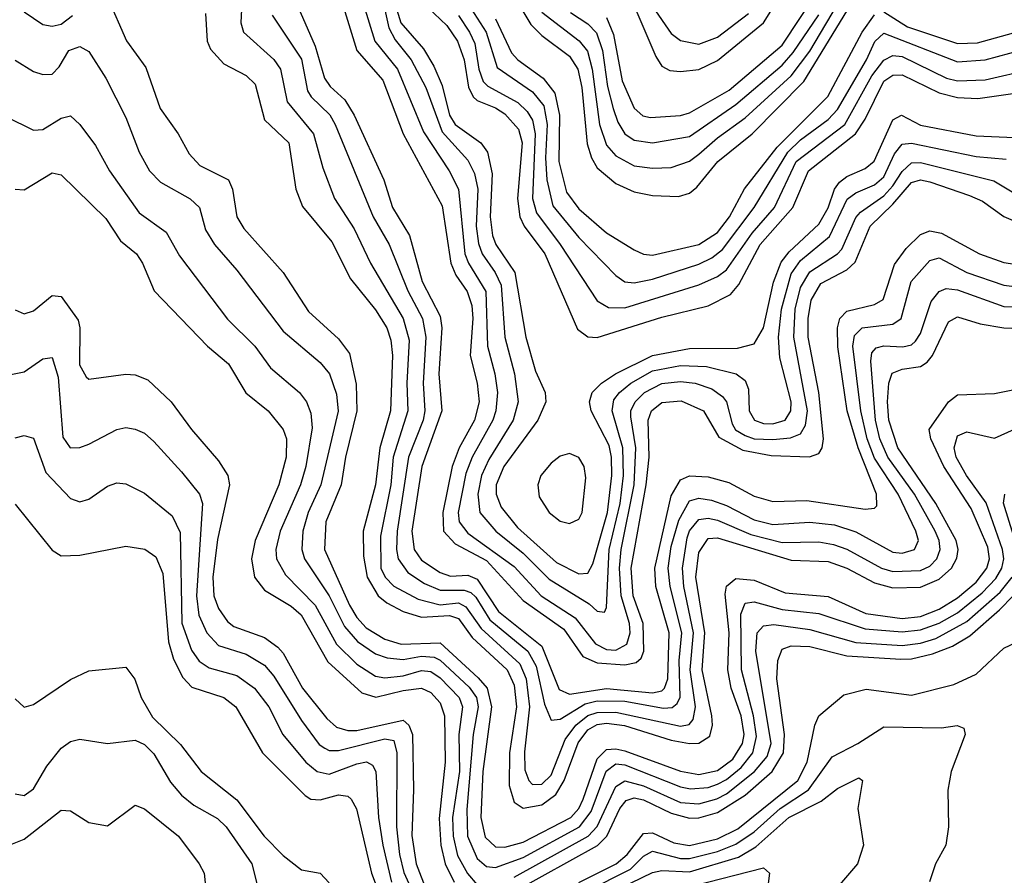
# Model space of a CAD drawing. Header units: inches. Extents: x 990535 to 1117859, y 769386 to 892122.
# Tile 977 of 1056: x 1065600 to 1067731, y 881725 to 883577. Entities that reach past the tile are written whole.
import ezdxf

# ---------------------------------------------------------------- set-up
doc = ezdxf.new("R2010")
doc.units = ezdxf.units.IN
doc.header["$MEASUREMENT"] = 0
doc.layers.add('B0868', color=7, linetype='Continuous')

msp = doc.modelspace()

# ---------------------------------------------------------------- linework, layer by layer
at = {"layer": 'B0868', "color": 5}
for points, elevation in [([(1066910, 883654.3), (1066976.8, 883496.8), (1066990, 883476.1), (1067006.9, 883466.9), (1067030, 883464.3), (1067070, 883469.2), (1067110, 883488.5), (1067210, 883570), (1067334.5, 883770)], 3920), ([(1066608.9, 883728.9), (1066706.6, 883566.6), (1066730, 883542.9), (1066790, 883497.8), (1066808.1, 883470), (1066816.7, 883430), (1066828.2, 883308.2), (1066837.7, 883277.7), (1066850, 883256), (1066890, 883222.6), (1066930, 883204.1), (1066970, 883196.1), (1067026.1, 883193.9), (1067050, 883201.1), (1067065.7, 883214.3), (1067110.9, 883270), (1067185, 883330), (1067297.3, 883442.7), (1067390, 883594.9)], 3820), ([(1066319.8, 883690), (1066368.9, 883530), (1066417.6, 883470), (1066474.1, 883334.1), (1066529.2, 883250), (1066550, 883210), (1066563.6, 883070), (1066571.3, 883050), (1066608.8, 882988.8), (1066612.3, 882870), (1066628.7, 882810), (1066634.3, 882770), (1066630.9, 882730), (1066624.1, 882710), (1066579.2, 882630), (1066565.5, 882594.5), (1066549.3, 882510), (1066551.3, 882490), (1066570, 882465.3), (1066670, 882393.4), (1066728.4, 882330), (1066802, 882282), (1066846.1, 882226.1), (1066870, 882214), (1066890, 882212.3), (1066914.4, 882225.6), (1066921.5, 882250), (1066920, 882270), (1066901.9, 882330), (1066898.5, 882390), (1066902, 882430), (1066930.1, 882570), (1066933.3, 882650), (1066922.7, 882717.3), (1066923, 882730), (1066932.2, 882750), (1066952.4, 882770), (1066990, 882789.3), (1067030, 882793.5), (1067061.8, 882790), (1067097.8, 882777.8), (1067121.5, 882761.5), (1067130.1, 882750), (1067141.9, 882701.9), (1067149.6, 882689.5), (1067170, 882676.7), (1067190, 882669.7), (1067230, 882667.9), (1067268, 882672), (1067290, 882680.8), (1067301, 882699), (1067305, 882730), (1067275.6, 882890), (1067278.7, 882950), (1067290, 882996.9), (1067310, 883031.4), (1067369.9, 883070), (1067379.5, 883080.5), (1067410, 883148.9), (1067419.6, 883160.4), (1067470, 883195.9), (1067490, 883217), (1067510, 883248.5), (1067530, 883267.1), (1067550, 883268), (1067708.3, 883228.3), (1067770, 883191.4)], 3640), ([(1066280.4, 883670), (1066329.8, 883510), (1066385.8, 883445.8), (1066430, 883330), (1066514.2, 883174.2), (1066533.3, 883050), (1066544.2, 883024.2), (1066568.3, 882988.3), (1066578.3, 882958.3), (1066580.5, 882930), (1066575.1, 882850), (1066590.5, 882790), (1066594.4, 882750), (1066584.1, 882710), (1066551.2, 882650), (1066536.2, 882610), (1066515.5, 882510), (1066517.4, 882470), (1066542.3, 882442.3), (1066610, 882406.4), (1066690, 882320), (1066778, 882258), (1066818.6, 882198.6), (1066850, 882184.7), (1066910, 882180.4), (1066934.6, 882185.4), (1066944.9, 882195.1), (1066950.7, 882210), (1066949.4, 882270), (1066927.9, 882330), (1066923.3, 882390), (1066955.6, 882570), (1066962.3, 882630), (1066960.3, 882710), (1066967.5, 882730), (1066990, 882748.4), (1067031.9, 882751.9), (1067079.9, 882730), (1067113.4, 882673.4), (1067165.2, 882645.2), (1067226.4, 882633.6), (1067309.4, 882630.6), (1067330, 882638), (1067337.2, 882650), (1067339.6, 882670), (1067329.7, 882770), (1067306.8, 882890), (1067306.4, 882930), (1067312.7, 882970), (1067333.9, 883006.1), (1067390, 883035.1), (1067408.3, 883051.7), (1067440.5, 883130), (1067490, 883177.2), (1067530, 883224.1), (1067550, 883230.4), (1067570, 883226), (1067656.1, 883196.1), (1067683.8, 883183.8), (1067730, 883151), (1067750, 883142.3)], 3620), ([(1066374.3, 883670), (1066398.8, 883558.8), (1066412.9, 883532.9), (1066447.5, 883490), (1066479.4, 883430), (1066514.3, 883334.3), (1066570, 883272.6), (1066584.1, 883244.1), (1066591.6, 883210), (1066587.7, 883130), (1066592.7, 883092.7), (1066600.7, 883070), (1066629.4, 883029.4), (1066642.1, 883002.1), (1066650.3, 882890), (1066671.3, 882810), (1066678.8, 882750), (1066668.2, 882710), (1066615.4, 882624.6), (1066599.2, 882590), (1066591.4, 882550), (1066596.1, 882510), (1066630.4, 882470), (1066690, 882422), (1066746.1, 882366.1), (1066832.8, 882312.8), (1066850, 882296.4), (1066865.4, 882294.6), (1066870, 882304.7), (1066876.2, 882430), (1066899.4, 882530), (1066906.6, 882590), (1066905.2, 882650), (1066882, 882730), (1066886.2, 882753.8), (1066898.2, 882770), (1066922.7, 882790), (1066970, 882817), (1067030, 882828.5), (1067086.5, 882826.4), (1067150.7, 882810.7), (1067170, 882796.1), (1067177.3, 882777.3), (1067179.2, 882730), (1067190.3, 882710.3), (1067210, 882703), (1067230, 882702), (1067256.9, 882710), (1067269.4, 882730), (1067269.7, 882750), (1067245.1, 882845.1), (1067242.6, 882890), (1067248.6, 882950), (1067270, 883026.9), (1067290, 883055.5), (1067352.4, 883107.6), (1067391.3, 883188.7), (1067410, 883202.3), (1067450, 883219.5), (1067470, 883236.8), (1067493.3, 883286.6), (1067510, 883307.4), (1067530, 883309.4), (1067670, 883280.6), (1067734.9, 883274.9)], 3660), ([(1066870, 883581.4), (1066885, 883545), (1066904.1, 883444.1), (1066930, 883385.1), (1066948.7, 883368.7), (1066965.1, 883365.1), (1067030, 883369.6), (1067050, 883375.2), (1067135.5, 883424.5), (1067250, 883521.6), (1067330, 883641.9)], 3880), ([(1065790, 883625.2), (1065831.2, 883531.2), (1065873, 883473), (1065904.3, 883384.3), (1065943.1, 883330), (1065966.7, 883286.7), (1065990, 883261.5), (1066051.6, 883230), (1066060.3, 883210), (1066070.3, 883150.3), (1066085, 883125), (1066170.1, 883030), (1066225.2, 882945.2), (1066290, 882886.3), (1066314, 882854), (1066328.1, 882788.1), (1066329.5, 882730), (1066305, 882630), (1066296, 882570), (1066262.3, 882490), (1066259.7, 882430), (1066314.1, 882310), (1066330, 882283.1), (1066350, 882261), (1066390, 882235.9), (1066425.6, 882225.6), (1066510, 882228.2), (1066592.6, 882152.6), (1066611.5, 882130), (1066621.3, 882090), (1066602.2, 881950), (1066598.3, 881850), (1066607.6, 881807.6), (1066630, 881786.7), (1066650, 881785.8), (1066690, 881796.7), (1066792.8, 881850), (1066810.1, 881869.9), (1066819.9, 881890), (1066850, 881977.2), (1066870, 881997), (1066890, 881999), (1066910, 881994.2), (1067030, 881950.3), (1067070, 881943.4), (1067110, 881951.6), (1067143.5, 881976.5), (1067164.5, 882010), (1067167.8, 882030), (1067161.3, 882070), (1067139.8, 882130), (1067132.6, 882170), (1067135.4, 882250), (1067126.8, 882333.2), (1067130, 882350.6), (1067150, 882367.2), (1067190, 882364.1), (1067256.6, 882336.6), (1067350, 882328.2), (1067431.6, 882291.6), (1067510, 882280.7), (1067550, 882285.1), (1067590, 882300.9), (1067630, 882325.7), (1067670, 882359.4), (1067693.4, 882390), (1067699, 882410), (1067695.4, 882435.4), (1067659.1, 882519.1), (1067599.9, 882610), (1067572.2, 882670), (1067568.7, 882690), (1067610, 882749.6), (1067630, 882765), (1067710, 882767.9), (1067790, 882783.3)], 3480), ([(1066081.8, 883630), (1066078.5, 883570), (1066084.6, 883550), (1066150, 883490.5), (1066164.2, 883470), (1066179.1, 883399.1), (1066236.2, 883330), (1066255.9, 883255.9), (1066281.1, 883190), (1066323.9, 883123.9), (1066359.6, 883050), (1066430.3, 882930), (1066443.2, 882883.2), (1066438.1, 882790), (1066440.2, 882730), (1066408.5, 882630), (1066403.5, 882570), (1066380.9, 882459.1), (1066381.9, 882390), (1066390.9, 882370), (1066410, 882351.1), (1066462.4, 882322.4), (1066510, 882310.5), (1066550, 882314.6), (1066565.8, 882305.8), (1066599, 882259), (1066682.5, 882182.5), (1066696, 882150), (1066703.3, 882090), (1066692.5, 881992.5), (1066693.1, 881953.1), (1066701.9, 881930), (1066710, 881921.9), (1066730, 881922.5), (1066750, 881941.8), (1066780.9, 882019.1), (1066803.5, 882050), (1066830, 882070.9), (1066850, 882077.3), (1066890, 882078.2), (1067030, 882047.5), (1067048.7, 882051.3), (1067057.6, 882062.4), (1067062.5, 882090), (1067051.4, 882170), (1067058.2, 882250), (1067037.8, 882350), (1067034.9, 882390), (1067044.7, 882455.3), (1067050, 882470.8), (1067070, 882495.3), (1067090, 882498.2), (1067110, 882493.6), (1067182.3, 882462.3), (1067250, 882445.1), (1067330, 882446.8), (1067361.2, 882441.2), (1067390, 882431.2), (1067465.5, 882390), (1067490, 882382.9), (1067550, 882384.5), (1067570, 882394), (1067585.2, 882410), (1067592.1, 882430), (1067590.3, 882450), (1067581.5, 882470), (1067536.5, 882550), (1067478.7, 882630), (1067461.9, 882670), (1067452.1, 882710), (1067441.9, 882838.1), (1067444.5, 882855.5), (1067453.5, 882866.5), (1067470, 882871.1), (1067511.4, 882868.6), (1067530, 882872.8), (1067539.1, 882880.9), (1067550, 882897.6), (1067572.8, 882967.2), (1067590, 882988.3), (1067605.3, 882994.7), (1067630, 882992), (1067730, 882956.2), (1067850, 882952.6)], 3540), ([(1066196.7, 883616.7), (1066239.8, 883519.8), (1066259.8, 883450), (1066272.1, 883432.1), (1066303.4, 883403.4), (1066323.8, 883370), (1066388.3, 883230), (1066407.1, 883170), (1066443.5, 883110), (1066471.2, 883010), (1066510, 882935.1), (1066513.8, 882910), (1066507.2, 882810), (1066514, 882730), (1066470.5, 882610), (1066448.6, 882470), (1066453.7, 882430), (1066470, 882407.2), (1066510, 882380.7), (1066532.6, 882372.6), (1066570, 882374.8), (1066590, 882365.9), (1066636.1, 882296.1), (1066730, 882220.7), (1066767.5, 882127.5), (1066790, 882116.9), (1066870, 882129.3), (1066970, 882119.8), (1066990, 882124.2), (1066995.9, 882130), (1067002.6, 882150), (1067005.8, 882250), (1066976.8, 882350), (1066974.4, 882390), (1067010, 882546.5), (1067030, 882580.7), (1067050, 882589.5), (1067090, 882587.2), (1067135, 882575), (1067190, 882545.6), (1067230, 882533.8), (1067303.5, 882536.5), (1067430, 882517.6), (1067450, 882519.3), (1067455.2, 882524.8), (1067454.2, 882550), (1067414.5, 882650), (1067391.3, 882730), (1067371, 882869), (1067370, 882910), (1067375.1, 882930), (1067390, 882946.2), (1067450, 882960.1), (1067468.7, 882971.3), (1067493.3, 883046.7), (1067518.6, 883081.4), (1067550, 883112.2), (1067570, 883119.5), (1067595.1, 883115.1), (1067677.5, 883070), (1067730, 883051.3), (1067783.1, 883043.1)], 3580), ([(1066730, 883593.2), (1066811.1, 883531.1), (1066828.6, 883508.6), (1066839.2, 883470), (1066854.9, 883350), (1066870, 883305.5), (1066890, 883282.2), (1066930, 883260.6), (1066970, 883255.1), (1067010, 883257.2), (1067050, 883270.3), (1067070, 883285.4), (1067110, 883321.3), (1067170, 883364.3), (1067270, 883455.6), (1067310, 883508.3), (1067381.5, 883630)], 3840), ([(1065610, 883594), (1065650, 883566.5), (1065670, 883562.5), (1065690, 883567), (1065714.3, 883585.7)], 3480), ([(1066412.4, 883610), (1066424.7, 883570), (1066474, 883514), (1066496, 883476), (1066514.7, 883434.7), (1066530.5, 883370.5), (1066542.2, 883350), (1066598.1, 883310), (1066612.4, 883290), (1066622.9, 883242.9), (1066618.2, 883150), (1066623.3, 883110), (1066630.7, 883090), (1066671.7, 883030), (1066695.5, 882890), (1066716.1, 882816.1), (1066737.1, 882770), (1066739, 882750), (1066721.2, 882710), (1066648, 882610), (1066631.5, 882570), (1066631.1, 882550), (1066641.9, 882521.9), (1066677.8, 882477.8), (1066762.2, 882402.2), (1066810, 882377.2), (1066830, 882378.9), (1066840.5, 882399.5), (1066872.1, 882510), (1066881.4, 882590), (1066880.9, 882630), (1066875.6, 882655.6), (1066836.9, 882730), (1066833.1, 882750), (1066839.4, 882770), (1066859.2, 882790), (1066889.5, 882810), (1066970, 882850.2), (1067050, 882865.3), (1067153.9, 882866.1), (1067190, 882875.2), (1067210, 882910), (1067231.3, 883008.7), (1067248, 883052), (1067265.5, 883074.5), (1067330, 883134.1), (1067350, 883169.7), (1067363.7, 883210), (1067374.6, 883225.4), (1067390, 883237.3), (1067430, 883255), (1067449.2, 883270.8), (1067490, 883360.4), (1067508.7, 883370), (1067550, 883348.2), (1067670, 883325.4), (1067770, 883320.8)], 3680), ([(1066483.5, 883603.5), (1066524.5, 883564.5), (1066547.5, 883530), (1066562.3, 883490), (1066571.1, 883431.1), (1066581.6, 883410), (1066590, 883401.6), (1066630, 883386.3), (1066650, 883373.2), (1066679.8, 883339.8), (1066687.7, 883310), (1066677.2, 883190), (1066682.3, 883150), (1066692.1, 883130), (1066736.5, 883070), (1066807.1, 882907.1), (1066830, 882890.1), (1066850, 882889.2), (1066990, 882933.3), (1067090, 882957.4), (1067138.2, 882981.8), (1067156.6, 883003.4), (1067203, 883090), (1067273.5, 883170), (1067307.2, 883250), (1067409, 883330), (1067430, 883361.2), (1067470, 883443.4), (1067490, 883456.9), (1067510, 883457.1), (1067590, 883418.2), (1067630, 883408.5), (1067673.7, 883406.3), (1067790, 883423)], 3720), ([(1066570.7, 883610.7), (1066609.9, 883550), (1066633.3, 883473.2), (1066710, 883420.5), (1066734.2, 883390), (1066741.5, 883350), (1066737.9, 883277.9), (1066740.7, 883230), (1066754.1, 883174.1), (1066810, 883105.7), (1066890, 883023), (1066909.8, 883009.8), (1066930, 883007.1), (1066970, 883014.9), (1067070, 883047.7), (1067098.3, 883061.7), (1067120.8, 883079.2), (1067190, 883170), (1067262.2, 883290), (1067290, 883316.7), (1067350, 883360.9), (1067370, 883382.3), (1067432.7, 883490), (1067450.5, 883529.5), (1067470, 883547.6), (1067630, 883485.8), (1067690, 883490), (1067770, 883511.9)], 3760), ([(1066792.3, 883592.3), (1066830, 883567.5), (1066848.3, 883548.3), (1066861.3, 883510), (1066872.5, 883432.5), (1066884.8, 883384.8), (1066894.9, 883354.9), (1066910, 883330.1), (1066930, 883316.1), (1066970, 883310.6), (1067050, 883324.1), (1067150, 883393.4), (1067250, 883478.6), (1067274, 883506), (1067330, 883587.4)], 3860), ([(1066970, 883605), (1067010, 883546.7), (1067030, 883531.8), (1067070, 883523.8), (1067110, 883539.1), (1067177.4, 883590)], 3940), ([(1067470, 883594), (1067521.5, 883561.5), (1067630, 883525.2), (1067673.1, 883526.9), (1067790, 883558.9)], 3780), ([(1066002.1, 883590), (1066006.1, 883530), (1066013, 883513), (1066041.5, 883481.5), (1066090, 883456), (1066110, 883437.4), (1066130, 883360.1), (1066182.4, 883310), (1066198, 883210), (1066212.3, 883172.3), (1066275.9, 883095.9), (1066315.8, 883015.8), (1066370, 882948.9), (1066394.5, 882910), (1066403.4, 882883.4), (1066406.9, 882850), (1066402.6, 882730), (1066379.4, 882650), (1066370.2, 882570), (1066343.7, 882470), (1066343.9, 882416.1), (1066351.8, 882370), (1066376.1, 882330), (1066394.7, 882314.7), (1066430, 882296.3), (1066470, 882284), (1066530, 882287.5), (1066550, 882281), (1066579.4, 882239.4), (1066654.9, 882170), (1066670, 882136.4), (1066675, 882090), (1066660.4, 881990), (1066659.1, 881919.1), (1066670, 881883.1), (1066690, 881870.1), (1066730, 881877.9), (1066760.3, 881899.7), (1066778.8, 881930), (1066808.4, 882011.6), (1066830, 882039.6), (1066850, 882051.2), (1066870, 882054.2), (1066909, 882049), (1067010, 882017.6), (1067049.6, 882010.4), (1067070, 882011.4), (1067093.7, 882026.3), (1067099.8, 882050), (1067097.9, 882070), (1067077.3, 882170), (1067083, 882250), (1067063.7, 882370), (1067070, 882423.5), (1067090, 882454), (1067110, 882455.5), (1067270, 882407), (1067350, 882404.3), (1067390, 882389.8), (1067450, 882358), (1067490, 882347.4), (1067550, 882348.4), (1067590, 882366), (1067617, 882390), (1067628.6, 882411.4), (1067631, 882430), (1067626.8, 882450), (1067582.8, 882530), (1067500.4, 882650), (1067480.8, 882710), (1067478.1, 882750), (1067481.5, 882790), (1067488.2, 882811.8), (1067510, 882820.7), (1067550, 882825.9), (1067564.2, 882835.8), (1067575.8, 882850), (1067610, 882922.8), (1067630, 882933.8), (1067678.6, 882918.6), (1067729.9, 882910.1), (1067850, 882904.7)], 3520), ([(1066146.8, 883586.8), (1066210, 883491.5), (1066223.1, 883423.1), (1066230.7, 883410), (1066271, 883371), (1066282.9, 883350), (1066364.7, 883150), (1066399.6, 883090), (1066440, 882990), (1066472.1, 882930), (1066479.3, 882890), (1066473.5, 882790), (1066477.1, 882730), (1066473.6, 882710), (1066441.6, 882630), (1066416.9, 882470), (1066415.2, 882430), (1066419.3, 882410), (1066440.2, 882380.2), (1066476.4, 882356.4), (1066510, 882342.5), (1066561.9, 882341.9), (1066576.8, 882336.8), (1066587.2, 882327.2), (1066617.9, 882277.8), (1066699.5, 882210), (1066718, 882178), (1066735.8, 882095.8), (1066750, 882060.7), (1066770, 882063.3), (1066824, 882096), (1066850, 882102.9), (1066910, 882101.6), (1066993.3, 882086.7), (1067012, 882088), (1067023.2, 882096.8), (1067029.3, 882110.7), (1067027, 882190), (1067032.9, 882250), (1067008.1, 882350), (1067003.8, 882390), (1067010, 882436.6), (1067026.3, 882493.7), (1067050, 882535.3), (1067070, 882541.3), (1067097, 882537), (1067130, 882525.6), (1067190, 882494.6), (1067230, 882484.6), (1067310, 882489.6), (1067363.7, 882483.7), (1067410, 882468.1), (1067490, 882424.2), (1067510, 882422.1), (1067537, 882430), (1067545.5, 882450), (1067539.7, 882470), (1067501.5, 882550), (1067450, 882627.5), (1067434.2, 882670), (1067420.7, 882730), (1067403.2, 882870), (1067406.9, 882893.1), (1067423.1, 882910), (1067490, 882917.8), (1067507.8, 882930), (1067529.6, 883010), (1067570, 883055.7), (1067590, 883061.2), (1067650, 883030), (1067730, 883002.5), (1067770, 882997.3)], 3560), ([(1066550, 883586.1), (1066573.8, 883550), (1066585.1, 883525.1), (1066593.6, 883470), (1066603.2, 883443.2), (1066613.1, 883433.1), (1066677.9, 883397.9), (1066698.4, 883378.4), (1066710, 883359.2), (1066715.4, 883330), (1066709.7, 883190), (1066718.9, 883158.9), (1066770, 883090), (1066850, 882968.6), (1066874.1, 882954.1), (1066910, 882953.4), (1067070, 883003), (1067110, 883021), (1067130, 883035.2), (1067185.5, 883114.5), (1067233.7, 883170), (1067280.9, 883270), (1067385.8, 883350), (1067444.6, 883455.4), (1067470, 883489.1), (1067490, 883499.6), (1067510, 883497.1), (1067605.8, 883450), (1067630, 883444.5), (1067690, 883446.3), (1067790, 883469.6)], 3740), ([(1066630, 883578.4), (1066664.8, 883504.8), (1066678.1, 883490), (1066733.2, 883450), (1066758.1, 883418.1), (1066768.1, 883370), (1066767.1, 883270), (1066783.3, 883203.3), (1066810, 883167.4), (1066870, 883115.7), (1066930, 883078.4), (1066950, 883069.4), (1066970, 883066.9), (1067070, 883090), (1067110, 883116.2), (1067136.4, 883150), (1067169, 883211), (1067239.3, 883300.7), (1067349.1, 883410.9), (1067423.3, 883550), (1067450, 883587.1)], 3780), ([(1065590, 883489.5), (1065630, 883464.8), (1065650, 883458.5), (1065670, 883458.6), (1065685.3, 883474.7), (1065706.4, 883510), (1065730, 883519), (1065750, 883507.6), (1065786.7, 883450), (1065830, 883365.2), (1065858.3, 883290), (1065881.2, 883250), (1065905.1, 883225.1), (1065969.1, 883189.1), (1065989, 883170), (1066002.3, 883122.3), (1066021.8, 883090), (1066070, 883034.4), (1066170, 882902.4), (1066250, 882834.7), (1066270.7, 882810), (1066286, 882766), (1066289.2, 882729.2), (1066251.6, 882570), (1066224.1, 882510), (1066212.6, 882470), (1066211, 882430), (1066216.1, 882410), (1066269.6, 882329.6), (1066303.3, 882263.3), (1066331.1, 882231.1), (1066370, 882204.7), (1066395.7, 882195.7), (1066430, 882191.9), (1066470, 882199.3), (1066497.2, 882197.2), (1066510, 882191), (1066572.5, 882132.5), (1066589, 882110), (1066592.5, 882090), (1066581.6, 882030), (1066567.5, 881867.6), (1066569.2, 881810), (1066590, 881761.3), (1066610, 881744.4), (1066630, 881741.9), (1066690, 881763.4), (1066811.8, 881830), (1066836.6, 881863.4), (1066869.7, 881950.3), (1066890, 881966.2), (1066910, 881964.5), (1067030, 881916.2), (1067052, 881912), (1067090, 881915.1), (1067110, 881922.1), (1067130, 881932.5), (1067161.3, 881958.7), (1067186.9, 881990), (1067194.8, 882025.2), (1067188.1, 882070), (1067162.6, 882170), (1067160.8, 882290), (1067170, 882314), (1067190, 882316.7), (1067250, 882300.1), (1067330, 882292), (1067430, 882258.2), (1067510, 882251.9), (1067550, 882256.3), (1067590, 882270.5), (1067630, 882293.1), (1067683.4, 882336.6), (1067712.7, 882367.3), (1067725.9, 882390), (1067730, 882410), (1067727.5, 882430), (1067691.5, 882531.5), (1067649.2, 882590), (1067626.7, 882630), (1067622.4, 882650), (1067630, 882676), (1067650, 882684.5), (1067710, 882671.1), (1067790, 882707)], 3460), ([(1065570, 883367.5), (1065630, 883337.7), (1065650, 883339.2), (1065690, 883363.5), (1065710, 883368.4), (1065730, 883350.2), (1065764.2, 883304.2), (1065794.3, 883250), (1065858.8, 883158.8), (1065916.8, 883116.8), (1065945.8, 883065.8), (1066050, 882929), (1066109.2, 882870), (1066143.2, 882823.2), (1066205.4, 882770), (1066220.5, 882750), (1066230, 882725.3), (1066233.2, 882693.2), (1066219.4, 882610), (1066207.8, 882570), (1066164, 882470), (1066154.7, 882430), (1066156, 882410), (1066175.4, 882375.4), (1066239.8, 882310), (1066285.6, 882225.6), (1066330, 882182), (1066370, 882156.3), (1066390, 882152.1), (1066430, 882156.9), (1066470, 882168.3), (1066490, 882166.2), (1066510, 882152.2), (1066551.1, 882110), (1066558.3, 882090), (1066550.2, 882030), (1066551.6, 881950), (1066536.8, 881850), (1066538.1, 881810), (1066547.8, 881767.8), (1066568.9, 881728.9), (1066590, 881704.7)], 3440), ([(1065590, 883210.1), (1065610, 883208.5), (1065670, 883245.7), (1065690, 883241), (1065786.8, 883146.8), (1065818.4, 883098.4), (1065852.5, 883070), (1065865.5, 883050), (1065890.7, 882990), (1066006.6, 882870), (1066052.1, 882832.1), (1066089.2, 882769.2), (1066137.7, 882730), (1066170, 882690.1), (1066177.5, 882670), (1066176.6, 882630), (1066160.6, 882570), (1066109.4, 882450), (1066101.4, 882410), (1066108.3, 882370), (1066130, 882342.2), (1066187.8, 882307.8), (1066208.9, 882288.9), (1066267.2, 882187.2), (1066340.2, 882120.2), (1066370.5, 882110.5), (1066430, 882125.3), (1066470, 882130), (1066490, 882120.5), (1066510, 882098.2), (1066519.2, 882070), (1066520.9, 881970), (1066507.9, 881847.9), (1066511.2, 881790), (1066520.9, 881750), (1066540.2, 881710)], 3420), ([(1065590, 882948.9), (1065610, 882940.4), (1065630, 882946.4), (1065670, 882980.2), (1065690, 882977.5), (1065726.3, 882926.3), (1065730.1, 882910), (1065729.2, 882830), (1065743.7, 882803.7), (1065750, 882798.7), (1065830, 882809.3), (1065850, 882807.9), (1065877.5, 882797.5), (1065928.1, 882750), (1065972, 882690), (1066030, 882622.1), (1066050.3, 882590.3), (1066053.8, 882570), (1066028.4, 882451.6), (1066017.7, 882370), (1066020, 882330), (1066030, 882302.6), (1066050, 882274.2), (1066063.8, 882263.8), (1066130, 882239.4), (1066158.6, 882218.6), (1066170, 882205.7), (1066212.3, 882130), (1066264.7, 882064.7), (1066285.7, 882045.7), (1066310, 882038.2), (1066330, 882038.7), (1066430, 882060.7), (1066442.6, 882050), (1066450, 882030), (1066452.7, 881910), (1066448.9, 881811.1), (1066457.9, 881750), (1066481.3, 881690)], 3380), ([(1065570, 882806.4), (1065610, 882814.6), (1065650, 882842.5), (1065670, 882845.4), (1065683.2, 882803.2), (1065693.3, 882673.3), (1065709.3, 882650), (1065730, 882650.9), (1065750, 882657.9), (1065810, 882690.1), (1065830, 882694), (1065850, 882690.8), (1065870, 882682.1), (1065890, 882664.1), (1065950, 882598.3), (1065989.1, 882550), (1065996, 882530), (1065982.4, 882330), (1065988, 882288), (1066005.4, 882250), (1066030, 882222.6), (1066090, 882203.9), (1066130, 882179.5), (1066150, 882156), (1066210, 882060.3), (1066248.5, 882008.5), (1066260.3, 882000.3), (1066270, 881995.2), (1066290, 881995.4), (1066390, 882020.4), (1066410, 882017), (1066416, 881990), (1066415.7, 881830), (1066422.2, 881770), (1066431.4, 881731.4), (1066488, 881608)], 3360), ([(1065590, 882672.2), (1065610, 882676.8), (1065630, 882671.2), (1065656.8, 882596.8), (1065710, 882540.2), (1065730, 882533.6), (1065750, 882538.8), (1065790, 882566.9), (1065810, 882574.2), (1065830, 882572.6), (1065870, 882551.8), (1065930, 882502.9), (1065947.2, 882467.2), (1065950.9, 882270.9), (1065972.1, 882212.1), (1065988.8, 882188.8), (1066010, 882173.8), (1066070, 882157.6), (1066108.2, 882130), (1066139, 882090), (1066169.8, 882029.8), (1066219.3, 881970), (1066243.6, 881950), (1066270, 881944), (1066330, 881966.4), (1066350.3, 881970.3), (1066363.3, 881963.3), (1066370.5, 881950), (1066376.8, 881850), (1066385.8, 881790), (1066404.6, 881710)], 3340), ([(1067760.1, 882430), (1067729.5, 882530.5), (1067732.1, 882550)], 3440), ([(1065590, 882528.4), (1065670, 882428.7), (1065690, 882416.4), (1065730, 882417.7), (1065830, 882437.6), (1065871.2, 882431.2), (1065894.5, 882414.5), (1065910, 882378.2), (1065922.3, 882230), (1065933.2, 882193.2), (1065953, 882153), (1065972.6, 882132.6), (1066042, 882110), (1066067.9, 882090), (1066125.7, 881990), (1066217.7, 881897.7), (1066230, 881889.7), (1066250, 881888.7), (1066290, 881899.2), (1066310, 881896.5), (1066317.2, 881890), (1066329.1, 881869.1), (1066361.6, 881730), (1066379.9, 881679.9)], 3320), ([(1066670, 881721), (1066830.3, 881809.7), (1066850, 881830.9), (1066890, 881917.5), (1066910, 881929.6), (1066950, 881919), (1067030, 881882.4), (1067070, 881879.9), (1067109.2, 881890.8), (1067130, 881901.6), (1067190.4, 881950), (1067217.7, 881982.3), (1067226.7, 882010), (1067193, 882210), (1067196.4, 882250), (1067210, 882264.8), (1067232.2, 882267.8), (1067310, 882257.4), (1067410, 882228.9), (1067510, 882222.7), (1067550, 882227.4), (1067582.6, 882237.4), (1067650, 882274.3), (1067721.9, 882338.1), (1067748.4, 882370)], 3440), ([(1066670.6, 881690), (1066850.4, 881789.6), (1066871, 881810), (1066899.2, 881870), (1066912.7, 881887.3), (1066930, 881892.6), (1066950, 881888.6), (1067010, 881859.4), (1067050, 881848.4), (1067070, 881849.3), (1067110, 881860.8), (1067170, 881898.6), (1067229, 881950), (1067252.9, 881990), (1067255.2, 882030), (1067238.4, 882150), (1067240.7, 882190), (1067250, 882214.3), (1067270, 882221.7), (1067310, 882220.1), (1067390, 882199.9), (1067507.2, 882192.8), (1067530, 882193.4), (1067575.8, 882204.2), (1067619.2, 882220.8), (1067656.8, 882243.2), (1067720.7, 882299.3), (1067780, 882360)], 3420), ([(1066810, 881709.6), (1066891.2, 881750), (1066915.1, 881770), (1066950, 881815.8), (1066970, 881816.8), (1067015.7, 881795.7), (1067050, 881789.7), (1067110, 881804.1), (1067154.6, 881825.4), (1067284.2, 881930), (1067304.1, 881970), (1067321.2, 882050), (1067329.9, 882070), (1067384, 882116), (1067432, 882128), (1067530, 882114.6), (1067622.2, 882137.8), (1067670, 882160.2), (1067730, 882216.5), (1067770, 882235.6)], 3380), ([(1065590, 882106.7), (1065610, 882088.9), (1065630, 882094.9), (1065710, 882148.6), (1065750, 882167.8), (1065830, 882175.3), (1065849.3, 882149.3), (1065863.1, 882110), (1065887.3, 882067.3), (1065948.2, 882008.2), (1065993, 881950), (1066070, 881888.2), (1066129.4, 881810), (1066170, 881767.9), (1066210, 881737.1), (1066250, 881729.4), (1066270, 881708.7)], 3280), ([(1066826.2, 881690), (1066921.7, 881738.3), (1066950, 881766.3), (1066970, 881777.5), (1067030, 881761.4), (1067050, 881761.5), (1067110, 881776.3), (1067150, 881792.6), (1067190, 881819.4), (1067245.6, 881870), (1067307.4, 881910), (1067358.4, 881981.6), (1067414.2, 882010), (1067470, 882046.3), (1067595.5, 882044.5), (1067629.1, 882049.1), (1067643.7, 882043.7), (1067646.4, 882030), (1067616, 881950), (1067609.2, 881909.2), (1067610.2, 881830), (1067604.7, 881790), (1067582.2, 881750), (1067569.4, 881710.6)], 3360), ([(1065590, 881901.3), (1065610, 881897.7), (1065630, 881912.1), (1065658.4, 881961.6), (1065690, 882000.5), (1065710, 882014.6), (1065730, 882019.8), (1065790, 882010.1), (1065850, 882017.9), (1065870, 882008.3), (1065890, 881988.1), (1065926.3, 881926.3), (1065950, 881898.2), (1065977, 881877), (1066028.2, 881848.2), (1066046.9, 881830), (1066102.2, 881750), (1066117.8, 881690)], 3260), ([(1066830, 881663.3), (1066970, 881731.5), (1066990, 881735.4), (1067050, 881732.7), (1067155.8, 881764.2), (1067193.1, 881786.9), (1067264.5, 881850), (1067334.6, 881885.4), (1067370, 881913.2), (1067416.3, 881936.3), (1067424.4, 881930), (1067413.9, 881870), (1067426.3, 881790), (1067413.5, 881750), (1067344.6, 881670)], 3340), ([(1065570, 881787.4), (1065610, 881803.4), (1065690, 881866), (1065710, 881864.5), (1065750, 881839.7), (1065790, 881832.4), (1065850, 881876.9), (1065870, 881868.7), (1065943.5, 881810), (1065988.8, 881750), (1065999.2, 881730), (1066005.7, 881665.7)], 3240), ([(1067057.9, 881702.1), (1067210, 881741.5), (1067223.2, 881730), (1067212.9, 881650)], 3320)]:
    msp.add_lwpolyline(points, dxfattribs=dict(at, elevation=elevation))
at = {"layer": 'B0868', "color": 5, "elevation": 3720}
msp.add_lwpolyline([(1066790, 882638.1), (1066770, 882632.4), (1066750, 882617.3), (1066728.1, 882590), (1066721.4, 882570), (1066724, 882544), (1066745.9, 882510), (1066770, 882491.7), (1066790, 882486.2), (1066810, 882496), (1066817.1, 882510), (1066825.3, 882585.3), (1066821.7, 882610), (1066810, 882629.5)], close=True, dxfattribs=at)

doc.saveas('drawing.dxf')
